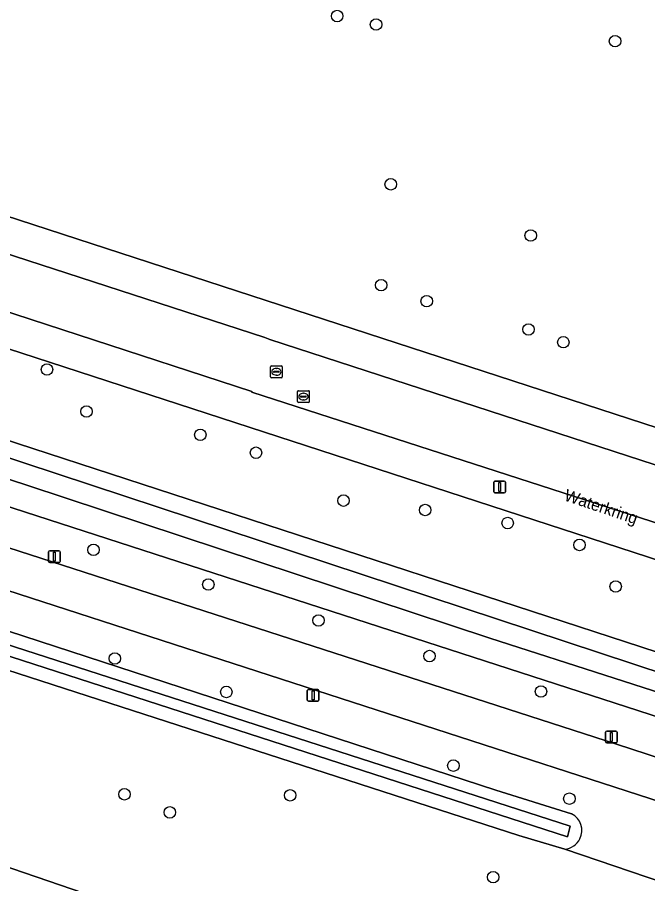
# Model space of a CAD drawing. Extents: x 155275 to 156265, y 382654 to 383635.
# Drawn here: x 155685.6 to 155739.2, y 382765.3 to 382838.9 of the extents above; entities that cross this region are included whole.
import ezdxf

# ---------------------------------------------------------------- set-up
doc = ezdxf.new("R2010")
doc.units = 0
for name, color, linetype in [('IMGEO_Berm_groen', 7, 'Continuous'), ('IMGEO_Boom', 7, 'Continuous'), ('IMGEO_Fietspad_gesloten', 7, 'Continuous'), ('IMGEO_Groenvoorziening', 7, 'Continuous'), ('IMGEO_Lichtmast', 7, 'Continuous'), ('IMGEO_Loofbos', 7, 'Continuous'), ('IMGEO_Oever', 7, 'Continuous'), ('IMGEO_Openbare_ruimte_label', 7, 'Continuous'), ('IMGEO_Rijbaan_lokaal_gesloten', 7, 'Continuous'), ('IMGEO_Rijbaan_regionaal_gesloten', 7, 'Continuous'), ('IMGEO_Rioolput', 7, 'Continuous'), ('IMGEO_Waterloop', 7, 'Continuous')]:
    doc.layers.add(name, color=color, linetype=linetype)

msp = doc.modelspace()

# ---------------------------------------------------------------- linework, layer by layer
at = {"layer": 'IMGEO_Berm_groen'}
for points in [[(155533.441, 382843.944), (155548.087, 382839.742), (155572.828, 382832.003), (155572.372, 382830.457), (155664.544, 382800.408), (155736.564, 382777.11), (155902.12, 382723.092), (155911.228, 382720.222)], [(155915.89, 382722.43), (155583.98, 382830.013), (155578.911, 382831.423), (155577.581, 382831.999), (155577.375, 382832.601), (155577.378, 382832.637), (155577.452, 382833.382), (155577.594, 382833.889), (155577.778, 382834.255), (155577.143, 382834.463)], [(155900.914, 382719.832), (155759.673, 382765.919), (155663.46, 382797.119), (155571.34, 382827.145)], [(155542.278, 382815.536), (155938.559, 382679.646), (155956.556, 382673.179), (155956.591, 382673.248), (155958.77, 382677.504)], [(155609.023, 382811.139), (155642.059, 382800.7), (155726.293, 382773.219), (155732.73, 382771.203)], [(155898.183, 382713.829), (155842.376, 382731.715), (155834.628, 382734.269), (155825.577, 382737.354), (155816.591, 382740.461), (155746.925, 382763.083), (155740.578, 382765.334), (155732.157, 382768.187), (155728.251, 382769.366), (155649.006, 382795.015), (155626.905, 382802.042)], [(155732.157, 382768.187), (155740.578, 382765.334)]]:
    msp.add_lwpolyline(points, dxfattribs=at)
for centre, radius, start, end in [((155732.009, 382769.778), 1.596, 333.65375, 63.16779), ((155732.011, 382769.772), 1.592, 275.25246, 333.82143)]:
    msp.add_arc(centre, radius, start, end, dxfattribs=at)
at = {"layer": 'IMGEO_Boom'}
for centre in [(155712.818, 382839.046), (155716.12, 382838.332), (155736.431, 382836.907), (155717.367, 382824.739), (155729.263, 382820.38), (155716.553, 382816.158), (155720.423, 382814.803), (155729.078, 382812.395), (155732.035, 382811.304), (155688.154, 382808.986), (155691.513, 382805.411), (155701.184, 382803.432), (155705.914, 382801.906), (155713.35, 382797.837), (155720.286, 382797.036), (155727.305, 382795.928), (155733.404, 382794.065), (155692.109, 382793.647), (155701.863, 382790.704), (155736.482, 382790.528), (155711.232, 382787.645), (155693.918, 382784.409), (155720.654, 382784.613), (155703.395, 382781.562), (155730.135, 382781.6), (155722.69, 382775.298), (155694.734, 382772.858), (155708.822, 382772.772), (155732.549, 382772.483), (155698.589, 382771.318), (155726.074, 382765.814)]:
    msp.add_circle(centre, 0.489, dxfattribs=at)
at = {"layer": 'IMGEO_Fietspad_gesloten'}
for points in [[(155902.12, 382723.092), (155736.564, 382777.11), (155664.544, 382800.408), (155572.372, 382830.457), (155559.094, 382834.658), (155547.598, 382838.191), (155533.04, 382842.358)], [(155557.345, 382831.556), (155571.34, 382827.145), (155663.46, 382797.119), (155759.673, 382765.919), (155900.914, 382719.832), (155902.12, 382723.092)]]:
    msp.add_lwpolyline(points, dxfattribs=at)
at = {"layer": 'IMGEO_Groenvoorziening'}
for points in [[(155664.734, 382828.536), (155885.77, 382756.509), (155908.336, 382748.981), (155910.482, 382748.319), (155911.86, 382747.919), (155913.279, 382747.599), (155914.818, 382747.519), (155916.412, 382747.674)], [(155916.412, 382747.674), (155914.818, 382747.519), (155913.279, 382747.599), (155911.86, 382747.919), (155910.482, 382748.319), (155908.336, 382748.981), (155885.77, 382756.509), (155664.734, 382828.536)], [(155663.573, 382825.77), (155667.951, 382824.249), (155677.512, 382821.19), (155706.675, 382811.717), (155707.088, 382811.536), (155740.972, 382800.502), (155781.235, 382787.327), (155807.794, 382778.784), (155832.596, 382770.625), (155859.237, 382762.005), (155884.821, 382753.663), (155907.387, 382746.135), (155911.579, 382745.097), (155916.608, 382744.68)], [(155916.811, 382740.114), (155912.538, 382740.228), (155909.358, 382740.741), (155904.802, 382742.155), (155883.206, 382749.268), (155857.424, 382757.703), (155830.944, 382766.346), (155806.466, 382774.295), (155779.898, 382782.883), (155739.554, 382796.06), (155705.559, 382807.06), (155705.552, 382807.103), (155676.01, 382816.767), (155666.334, 382819.855), (155660.553, 382821.7)], [(155659.08, 382819.086), (155665.422, 382816.997), (155675.098, 382813.909), (155856.491, 382754.852), (155882.273, 382746.417), (155908.88, 382737.779), (155912.06, 382737.266), (155914.139, 382737.084), (155916.901, 382737.115)]]:
    msp.add_lwpolyline(points, dxfattribs=at)
at = {"layer": 'IMGEO_Lichtmast'}
for p, q in [((155726.121, 382798.59), (155726.121, 382799.39)), ((155726.121, 382799.39), (155726.121, 382798.59)), ((155726.221, 382799.49), (155727.011, 382799.49)), ((155727.011, 382799.49), (155726.221, 382799.49)), ((155727.111, 382799.39), (155727.111, 382798.59)), ((155727.111, 382798.59), (155727.111, 382799.39)), ((155727.011, 382798.49), (155726.221, 382798.49)), ((155726.221, 382798.49), (155727.011, 382798.49)), ((155688.283, 382792.668), (155688.283, 382793.468)), ((155688.283, 382793.468), (155688.283, 382792.668)), ((155688.383, 382793.568), (155689.173, 382793.568)), ((155689.173, 382793.568), (155688.383, 382793.568)), ((155689.273, 382793.468), (155689.273, 382792.668)), ((155689.273, 382792.668), (155689.273, 382793.468)), ((155689.173, 382792.568), (155688.383, 382792.568)), ((155688.383, 382792.568), (155689.173, 382792.568)), ((155710.278, 382780.872), (155710.278, 382781.672)), ((155710.278, 382781.672), (155710.278, 382780.872)), ((155710.378, 382781.772), (155711.168, 382781.772)), ((155711.168, 382781.772), (155710.378, 382781.772)), ((155711.268, 382781.672), (155711.268, 382780.872)), ((155711.268, 382780.872), (155711.268, 382781.672)), ((155711.168, 382780.772), (155710.378, 382780.772)), ((155710.378, 382780.772), (155711.168, 382780.772)), ((155735.618, 382777.336), (155735.618, 382778.136)), ((155735.618, 382778.136), (155735.618, 382777.336)), ((155735.718, 382778.236), (155736.508, 382778.236)), ((155736.508, 382778.236), (155735.718, 382778.236)), ((155736.608, 382778.136), (155736.608, 382777.336)), ((155736.608, 382777.336), (155736.608, 382778.136)), ((155736.508, 382777.236), (155735.718, 382777.236)), ((155735.718, 382777.236), (155736.508, 382777.236))]:
    msp.add_line(p, q, dxfattribs=at)
for points in [[(155726.541, 382799.365), (155726.691, 382799.365), (155726.691, 382798.615), (155726.541, 382798.615), (155726.541, 382799.365)], [(155688.703, 382793.443), (155688.853, 382793.443), (155688.853, 382792.693), (155688.703, 382792.693), (155688.703, 382793.443)], [(155710.698, 382781.647), (155710.848, 382781.647), (155710.848, 382780.897), (155710.698, 382780.897), (155710.698, 382781.647)], [(155736.038, 382778.111), (155736.188, 382778.111), (155736.188, 382777.361), (155736.038, 382777.361), (155736.038, 382778.111)]]:
    msp.add_lwpolyline(points, dxfattribs=at)
for centre, start, end in [((155726.221, 382799.39), 90, 180), ((155726.221, 382799.39), 90, 180), ((155727.011, 382799.39), 0, 90), ((155727.011, 382799.39), 360, 90), ((155726.221, 382798.59), 180, 270), ((155726.221, 382798.59), 180, 270), ((155727.011, 382798.59), 270, 0), ((155727.011, 382798.59), 270, 0), ((155688.383, 382793.468), 90, 180), ((155688.383, 382793.468), 90, 180), ((155689.173, 382793.468), 0, 90), ((155689.173, 382793.468), 360, 90), ((155688.383, 382792.668), 180, 270), ((155688.383, 382792.668), 180, 270), ((155689.173, 382792.668), 270, 0), ((155689.173, 382792.668), 270, 0), ((155710.378, 382781.672), 90, 180), ((155710.378, 382781.672), 90, 180), ((155711.168, 382781.672), 0, 90), ((155711.168, 382781.672), 360, 90), ((155710.378, 382780.872), 180, 270), ((155710.378, 382780.872), 180, 270), ((155711.168, 382780.872), 270, 0), ((155711.168, 382780.872), 270, 0), ((155735.718, 382778.136), 90, 180), ((155735.718, 382778.136), 90, 180), ((155736.508, 382778.136), 0, 90), ((155736.508, 382778.136), 360, 90), ((155735.718, 382777.336), 180, 270), ((155735.718, 382777.336), 180, 270), ((155736.508, 382777.336), 270, 0), ((155736.508, 382777.336), 270, 0)]:
    msp.add_arc(centre, 0.1, start, end, dxfattribs=at)
at = {"layer": 'IMGEO_Loofbos'}
for points in [[(155628.661, 382869.194), (155609.94, 382846.317), (155603.394, 382838.272), (155601.067, 382840.165), (155599.804, 382838.613), (155599.543, 382834.722), (155599.337, 382830.856), (155649.233, 382814.569), (155649.799, 382814.865), (155649.964, 382815.142), (155650.32, 382815.526), (155651.152, 382815.37), (155652.603, 382814.818), (155652.996, 382814.453), (155653.113, 382813.833), (155653.754, 382813.093), (155916.374, 382727.369)], [(155916.901, 382737.115), (155914.139, 382737.084), (155912.06, 382737.266), (155908.88, 382737.779), (155882.273, 382746.417), (155856.491, 382754.852), (155675.098, 382813.909), (155665.422, 382816.997), (155659.08, 382819.086)]]:
    msp.add_lwpolyline(points, dxfattribs=at)
at = {"layer": 'IMGEO_Oever'}
for points in [[(155652.603, 382814.818), (155651.152, 382815.37), (155650.32, 382815.526), (155649.964, 382815.142), (155649.799, 382814.865), (155649.233, 382814.569), (155599.337, 382830.856), (155585.247, 382835.455), (155581.006, 382836.917), (155580.231, 382837.049), (155579.767, 382836.955), (155579.293, 382836.634), (155578.584, 382835.685), (155578.028, 382834.75), (155577.778, 382834.255), (155577.594, 382833.889), (155577.452, 382833.382), (155577.378, 382832.637), (155577.375, 382832.601), (155577.581, 382831.999), (155578.911, 382831.423), (155583.98, 382830.013), (155915.89, 382722.43)], [(155686.433, 382799.149), (155657.3, 382808.657), (155583.389, 382832.732), (155579.523, 382833.864), (155578.339, 382834.313), (155578.738, 382835.28), (155579.857, 382834.912), (155650.302, 382812.888), (155650.943, 382814.93), (155652.14, 382814.503), (155651.56, 382812.467), (155910.696, 382726.877)], [(155916.374, 382727.369), (155653.754, 382813.093), (155653.113, 382813.833), (155652.996, 382814.453), (155652.603, 382814.818)], [(155609.023, 382811.139), (155607.609, 382811.817), (155607.092, 382811.749), (155606.848, 382811.717), (155606.128, 382811.254), (155605.803, 382810.691), (155605.671, 382809.917), (155605.761, 382809.464), (155605.813, 382809.196), (155606.327, 382808.484), (155609.339, 382807.63), (155626.905, 382802.042), (155649.006, 382795.015), (155728.251, 382769.366), (155732.157, 382768.187)], [(155732.73, 382771.203), (155726.293, 382773.219), (155642.059, 382800.7), (155609.023, 382811.139)], [(155910.274, 382725.894), (155864.279, 382740.882), (155815.005, 382756.995), (155778.611, 382769.126), (155725.778, 382786.128), (155686.433, 382799.149)]]:
    msp.add_lwpolyline(points, dxfattribs=at)
msp.add_lwpolyline([(155607.066, 382810.689), (155732.604, 382770.139), (155732.393, 382769.249), (155606.808, 382809.881)], close=True, dxfattribs=at)
for centre, radius, start, end in [((155732.009, 382769.778), 1.596, 333.65375, 63.16779), ((155732.011, 382769.772), 1.592, 275.25246, 333.82143)]:
    msp.add_arc(centre, radius, start, end, dxfattribs=at)
at = {"layer": 'IMGEO_Rijbaan_lokaal_gesloten'}
for points in [[(155916.608, 382744.68), (155911.579, 382745.097), (155907.387, 382746.135), (155884.821, 382753.663), (155859.237, 382762.005), (155832.596, 382770.625), (155807.794, 382778.784), (155781.235, 382787.327), (155740.972, 382800.502), (155707.088, 382811.536), (155706.675, 382811.717), (155677.512, 382821.19), (155667.951, 382824.249), (155663.573, 382825.77)], [(155660.553, 382821.7), (155666.334, 382819.855), (155676.01, 382816.767), (155705.552, 382807.103), (155705.559, 382807.06), (155739.554, 382796.06), (155779.898, 382782.883), (155806.466, 382774.295), (155830.944, 382766.346), (155857.424, 382757.703), (155883.206, 382749.268), (155904.802, 382742.155), (155909.358, 382740.741), (155912.538, 382740.228), (155916.811, 382740.114)]]:
    msp.add_lwpolyline(points, dxfattribs=at)
at = {"layer": 'IMGEO_Rijbaan_regionaal_gesloten'}
msp.add_lwpolyline([(155956.556, 382673.179), (155938.559, 382679.646), (155542.278, 382815.536)], dxfattribs=at)
at = {"layer": 'IMGEO_Rioolput'}
for p, q in [((155707.15, 382808.363), (155707.15, 382809.215)), ((155707.225, 382809.289), (155708.077, 382809.289)), ((155708.151, 382809.215), (155708.151, 382808.363)), ((155707.409, 382808.783), (155707.409, 382808.795)), ((155707.847, 382808.746), (155707.449, 382808.746)), ((155707.452, 382808.832), (155707.85, 382808.832)), ((155707.661, 382808.509), (155707.636, 382808.509)), ((155707.638, 382809.069), (155707.663, 382809.069)), ((155707.893, 382808.795), (155707.893, 382808.783)), ((155708.077, 382808.289), (155707.225, 382808.289)), ((155709.447, 382806.258), (155709.447, 382807.11)), ((155709.522, 382807.184), (155710.374, 382807.184)), ((155710.448, 382807.11), (155710.448, 382806.258)), ((155709.706, 382806.678), (155709.706, 382806.69)), ((155710.144, 382806.641), (155709.746, 382806.641)), ((155709.749, 382806.727), (155710.147, 382806.727)), ((155709.958, 382806.404), (155709.933, 382806.404)), ((155709.935, 382806.964), (155709.96, 382806.964)), ((155710.19, 382806.69), (155710.19, 382806.678)), ((155710.374, 382806.184), (155709.522, 382806.184))]:
    msp.add_line(p, q, dxfattribs=at)
for points in [[(155707.15, 382808.363), (155707.15, 382809.215)], [(155707.225, 382809.289), (155708.077, 382809.289)], [(155708.151, 382809.215), (155708.151, 382808.363)], [(155708.077, 382808.289), (155707.225, 382808.289)], [(155709.447, 382806.258), (155709.447, 382807.11)], [(155709.522, 382807.184), (155710.374, 382807.184)], [(155710.448, 382807.11), (155710.448, 382806.258)], [(155710.374, 382806.184), (155709.522, 382806.184)]]:
    msp.add_lwpolyline(points, dxfattribs=at)
for centre, radius, start, end in [((155707.227, 382809.213), 0.0765, 91.55205, 178.44795), ((155707.227, 382809.213), 0.0765, 91.55205, 178.44795), ((155708.075, 382809.213), 0.0765, 1.55205, 88.44795), ((155708.075, 382809.213), 0.0765, 1.55205, 88.44795), ((155707.449, 382808.792), 0.0403, 85.87752, 175.75265), ((155707.446, 382808.782), 0.0366, 178.93798, 274.71019), ((155707.85, 382808.789), 0.043, 264.86636, 352.45326), ((155707.854, 382808.794), 0.0386, 1.73085, 96.63898), ((155707.227, 382808.365), 0.0765, 181.55205, 268.44795), ((155707.227, 382808.365), 0.0765, 181.55205, 268.44795), ((155708.075, 382808.365), 0.0765, 271.55205, 358.44795), ((155708.075, 382808.365), 0.0765, 271.55205, 358.44795), ((155709.524, 382807.108), 0.0765, 91.55205, 178.44795), ((155709.524, 382807.108), 0.0765, 91.55205, 178.44795), ((155710.372, 382807.108), 0.0765, 1.55205, 88.44795), ((155710.372, 382807.108), 0.0765, 1.55205, 88.44795), ((155709.524, 382806.26), 0.0765, 181.55205, 268.44795), ((155709.524, 382806.26), 0.0765, 181.55205, 268.44795), ((155709.746, 382806.687), 0.0403, 85.87752, 175.75265), ((155709.743, 382806.677), 0.0366, 178.93798, 274.71019), ((155710.147, 382806.684), 0.043, 264.86636, 352.45326), ((155710.151, 382806.689), 0.0386, 1.73085, 96.63898), ((155710.372, 382806.26), 0.0765, 271.55205, 358.44795), ((155710.372, 382806.26), 0.0765, 271.55205, 358.44795)]:
    msp.add_arc(centre, radius, start, end, dxfattribs=at)
for centre, major_axis, ratio, start_param, end_param in [((155707.637, 382808.789), (-0.387, 0.002), 0.722429, 4.712389, 7.853982), ((155707.662, 382808.789), (-0.39, 0.002), 0.717154, 1.570796, 4.712389), ((155709.934, 382806.684), (-0.387, 0.002), 0.722429, 4.712389, 7.853982), ((155709.959, 382806.684), (-0.39, 0.002), 0.717154, 1.570796, 4.712389)]:
    msp.add_ellipse(centre, major_axis=major_axis, ratio=ratio, start_param=start_param, end_param=end_param, dxfattribs=at)
at = {"layer": 'IMGEO_Waterloop'}
for points in [[(155578.738, 382835.28), (155578.339, 382834.313), (155579.523, 382833.864), (155583.389, 382832.732), (155657.3, 382808.657), (155686.433, 382799.149), (155725.778, 382786.128), (155778.611, 382769.126), (155815.005, 382756.995), (155864.279, 382740.882), (155910.274, 382725.894)], [(155910.696, 382726.877), (155651.56, 382812.467), (155652.14, 382814.503), (155650.943, 382814.93), (155650.302, 382812.888), (155579.857, 382834.912), (155578.738, 382835.28)]]:
    msp.add_lwpolyline(points, dxfattribs=at)
msp.add_lwpolyline([(155607.066, 382810.689), (155606.808, 382809.881), (155732.393, 382769.249), (155732.604, 382770.139)], close=True, dxfattribs=at)

# ---------------------------------------------------------------- texts
at = {"layer": 'IMGEO_Openbare_ruimte_label'}
msp.add_text('Waterkring', height=1, rotation=341.32942, dxfattribs=at).set_placement((155732.033, 382797.878))

doc.saveas('drawing.dxf')
